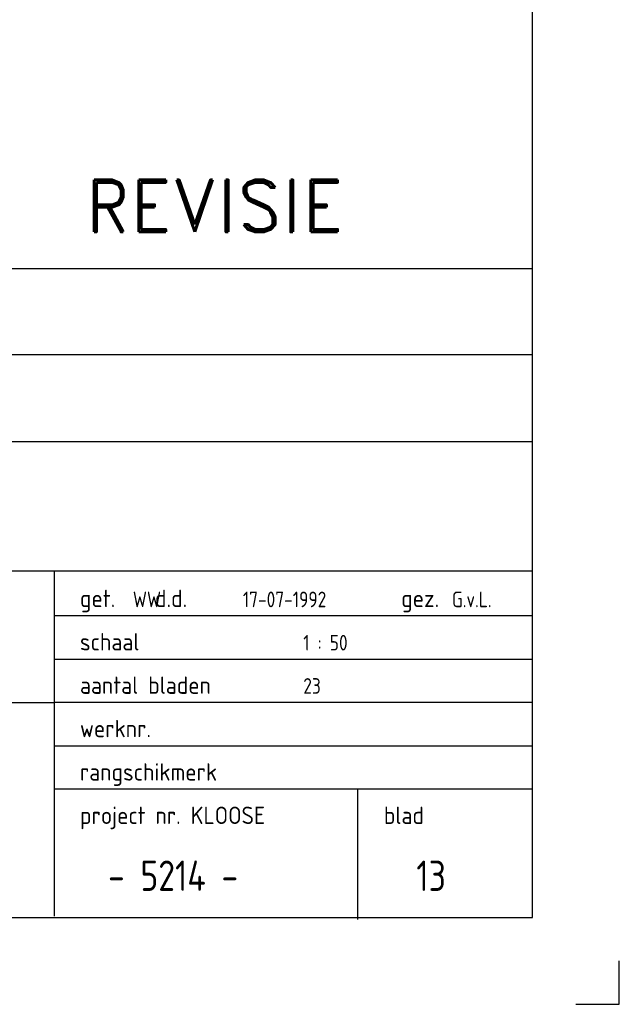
# Model space of a CAD drawing. Extents: x -156717 to 425753, y -51191 to 363295.
# Tile 362 of 502: x 122645 to 126098, y 171863 to 177536. Entities that reach past the tile are written whole.
import ezdxf

# ---------------------------------------------------------------- set-up
doc = ezdxf.new("R2010")
doc.units = 0
doc.header["$LTSCALE"] = 50
doc.layers.add('57LB', color=4, linetype='CONTINUOUS')
doc.layers.add('KADER', color=7, linetype='CONTINUOUS')
doc.styles.add('ISO25', font='ISO', dxfattribs={"width": 0.9})
doc.styles.add('ISO35', font='ISO', dxfattribs={"width": 0.9})
doc.styles.add('ROMAND', font='romand', dxfattribs={"height": 300})
doc.styles.add('VU', font='iso', dxfattribs={"height": 0.2})

# ---------------------------------------------------------------- blocks, each defined once
blk = doc.blocks.new('KADERA0')
at = {"layer": 'KADER', "color": 4}
for p, q in [((1179, 10), (1179, 831)), ((25, 10), (1179, 10))]:
    blk.add_line(p, q, dxfattribs=at)
at = {"layer": 'KADER', "color": 1}
for p, q in [((1189, 0), (1189, 5)), ((1184, 0), (1189, 0))]:
    blk.add_line(p, q, dxfattribs=at)

msp = doc.modelspace()

# ---------------------------------------------------------------- linework, layer by layer
at = {"layer": 'KADER', "color": 4}
for p, q in [((117346.51925, 176102.17864), (125592.49832, 176102.17864)), ((117346.51925, 175606.47972), (125592.49832, 175606.47972)), ((117346.51925, 175105.65394), (125592.49832, 175105.65394)), ((117359.35268, 174361.35366), (125592.49832, 174361.35366)), ((122845.64182, 172370.66578), (122845.64182, 174361.35366)), ((117346.51925, 173603.17659), (122845.64182, 173603.17659))]:
    msp.add_line(p, q, dxfattribs=at)
at = {"layer": 'KADER', "color": 1}
for p, q in [((125592.49832, 174102.17864), (122842.49832, 174102.17864)), ((122842.49832, 173852.17864), (125592.49832, 173852.17864)), ((125592.49832, 173602.17864), (122842.49832, 173602.17864)), ((122842.49832, 173352.17864), (125592.49832, 173352.17864)), ((125592.49832, 173102.17864), (122842.49832, 173102.17864)), ((124592.49832, 172352.17864), (124592.49832, 173102.17864))]:
    msp.add_line(p, q, dxfattribs=at)

# ---------------------------------------------------------------- block references
at = {"layer": 'KADER', "color": 2, "linetype": 'Continuous', "xscale": 50, "yscale": 50, "zscale": 50}
msp.add_blockref('KADERA0', (66648.44388, 171863.40735), dxfattribs=at)

# ---------------------------------------------------------------- texts
at = {"layer": '57LB', "linetype": 'Continuous', "style": 'ROMAND'}
msp.add_text('REVISIE', height=300, dxfattribs=at).set_placement((123023.44388, 176313.40735))
at = {"layer": 'KADER', "color": 1, "style": 'VU'}
for s, p in [('get.    d.d. ', (122992.49832, 174152.17864)), ('gez. ', (124842.49832, 174152.17864)), ('schaal', (122992.49832, 173902.17864)), ('aantal bladen', (122992.49832, 173652.17864)), ('werknr.', (122992.49832, 173402.17864)), ('rangschikmerk', (122992.49832, 173152.17864)), ('project nr. KLOOSE    ', (122992.49832, 172902.17864)), ('blad', (124742.49832, 172902.17864))]:
    msp.add_text(s, height=100, dxfattribs=at).set_placement(p)
at = {"layer": 'KADER', "color": 2, "linetype": 'Continuous', "style": 'ISO25', "width": 0.9}
for s, p in [('WW', (123297.08827, 174151.24411)), ('17-07-1992', (123930.51582, 174151.24411)), ('1 : 50', (124278.45489, 173901.98563)), ('23', (124278.45489, 173652.72715))]:
    msp.add_text(s, height=90, dxfattribs=at).set_placement(p)
at = {"layer": 'KADER', "color": 1, "linetype": 'Continuous', "style": 'ISO25', "width": 0.9}
msp.add_text('G.v.L.', height=90, dxfattribs=at).set_placement((125134.9203, 174151.24411))
at = {"layer": 'KADER', "color": 3, "linetype": 'Continuous', "width": 0.9}
for s, style, p in [('  - 5214 -', 'ISO35', (122973.98882, 172516.80268)), ('13', 'ISO25', (124929.72546, 172516.22718))]:
    msp.add_text(s, height=175, dxfattribs=dict(at, style=style)).set_placement(p)

doc.saveas('drawing.dxf')
